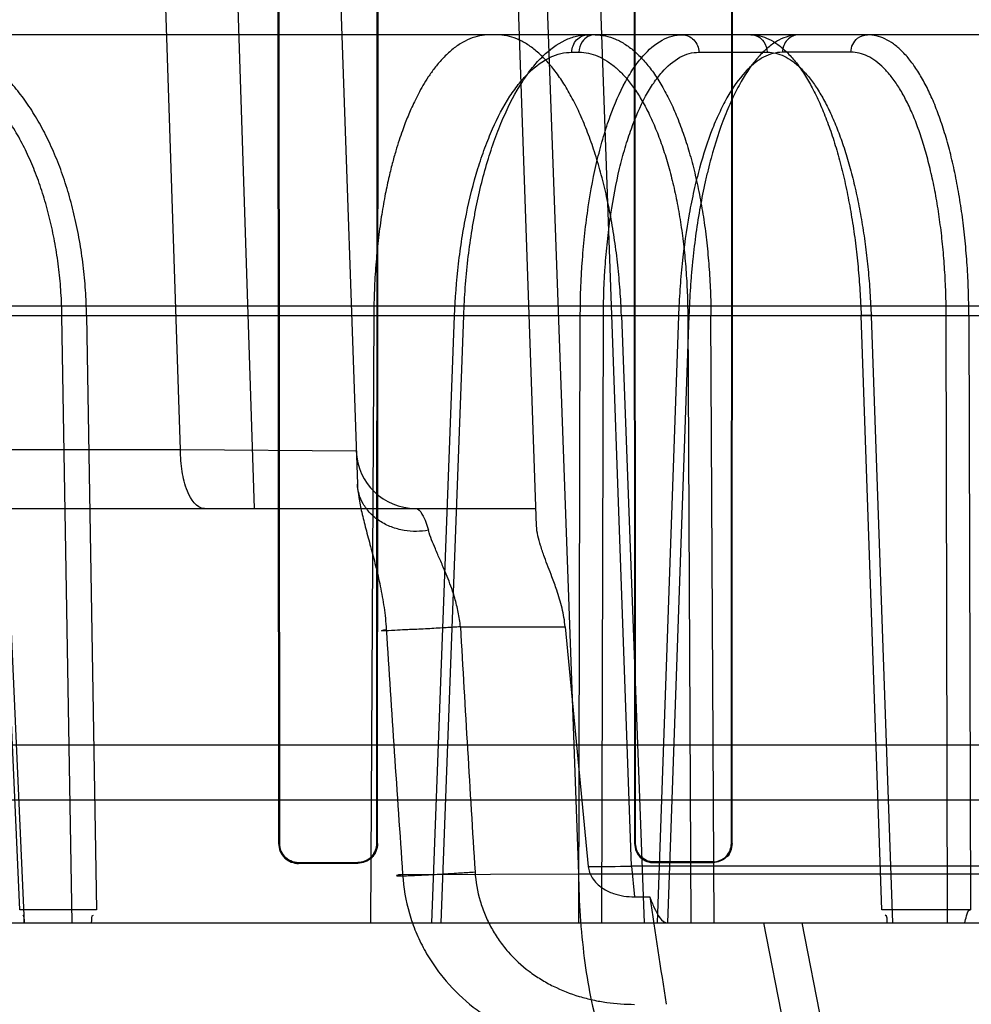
# Model space of a CAD drawing. Header units: millimetres. Extents: x 0 to 297, y 0 to 210.
# Tile 411 of 438: x 242.1808 to 242.2773, y 159.3557 to 159.4555. Entities that reach past the tile are written whole.
import ezdxf

# ---------------------------------------------------------------- set-up
doc = ezdxf.new("R2010")
doc.units = ezdxf.units.MM
doc.header["$LTSCALE"] = 16.335
doc.layers.get('0').update_dxf_attribs({"linetype": 'CONTINUOUS'})
for name, color, linetype in [('AXES_REF', 7, 'CONTINUOUS'), ('INTFCLR_1', 7, 'CONTINUOUS'), ('INTFCLR_144815', 7, 'CONTINUOUS'), ('INTFCLR_72935', 7, 'CONTINUOUS')]:
    doc.layers.add(name, color=color, linetype=linetype)

msp = doc.modelspace()

# ---------------------------------------------------------------- linework, layer by layer
at = {"color": 7, "linetype": 'Continuous'}
for radius in [5.8174969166, 5.817, 5.7797484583]:
    msp.add_circle((241.4979109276, 154.8339782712), radius, dxfattribs=at)
msp.add_arc((241.4979109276, 154.8339782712), 5.76, 278.2771290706, 261.7228709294, dxfattribs=at)
at = {"layer": 'AXES_REF', "color": 7, "linetype": 'Continuous'}
msp.add_arc((241.4979109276, 154.8339782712), 5.892, 113.0826660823, 66.91733391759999, dxfattribs=at)
at = {"layer": 'AXES_REF', "color": 9, "linetype": 'Continuous'}
msp.add_arc((241.4979109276, 154.8339782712), 5.3067073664, 94.4118118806, 85.5881881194, dxfattribs=at)
at = {"layer": 'INTFCLR_1', "color": 6, "linetype": 'Continuous'}
for p, q in [((242.2069728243, 159.486023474), (242.2070519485, 159.372023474)), ((242.2070560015, 159.486023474), (242.2071288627, 159.372023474)), ((242.2170060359, 159.372023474), (242.2170769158, 159.486023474)), ((242.2170808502, 159.372023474), (242.2171574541, 159.486023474)), ((242.2430596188, 159.486023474), (242.243132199, 159.372023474)), ((242.2431359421, 159.486023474), (242.2432035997, 159.372023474)), ((242.2529367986, 159.372023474), (242.253003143, 159.486023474)), ((242.2530068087, 159.372023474), (242.2530777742, 159.486023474)), ((242.2090786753, 159.37007811), (242.2150786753, 159.3700917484)), ((242.2090786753, 159.3700017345), (242.2150786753, 159.3700164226)), ((242.2450786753, 159.3701516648), (242.2510786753, 159.3701621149)), ((242.2510786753, 159.3700917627), (242.2450786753, 159.3700806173))]:
    msp.add_line(p, q, dxfattribs=at)
at = {"layer": 'INTFCLR_1', "color": 9, "linetype": 'Continuous'}
for p, q in [((242.2071288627, 159.372023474), (242.2070519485, 159.372023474)), ((242.2170808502, 159.372023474), (242.2170060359, 159.372023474)), ((242.2432035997, 159.372023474), (242.243132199, 159.372023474)), ((242.2530068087, 159.372023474), (242.2529367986, 159.372023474)), ((242.2090786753, 159.3700017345), (242.2090786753, 159.37007811)), ((242.2150786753, 159.3700917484), (242.2150786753, 159.3700164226)), ((242.2450786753, 159.3700806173), (242.2450786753, 159.3701516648)), ((242.2510786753, 159.3701621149), (242.2510786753, 159.3700917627))]:
    msp.add_line(p, q, dxfattribs=at)
at = {"layer": 'INTFCLR_1', "color": 6, "linetype": 'Continuous'}
for points, knots in [([(242.2070519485, 159.372023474), (242.207051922, 159.371489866), (242.2075048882, 159.3704106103), (242.2085792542, 159.3700004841), (242.2090786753, 159.3700017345)], [0, 0, 0, 0, 0.5165461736, 1, 1, 1, 1]), ([(242.2071288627, 159.372023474), (242.2071288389, 159.3715057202), (242.2075698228, 159.3704666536), (242.2086025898, 159.3700770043), (242.2090786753, 159.37007811)], [0, 0, 0, 0, 0.5209626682, 1, 1, 1, 1]), ([(242.2150786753, 159.3700917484), (242.2155999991, 159.370092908), (242.2166290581, 159.3705408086), (242.2170060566, 159.3715607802), (242.2170060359, 159.372023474)], [0, 0, 0, 0, 0.5297917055, 1, 1, 1, 1]), ([(242.2170808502, 159.372023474), (242.2170808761, 159.3714865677), (242.2166236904, 159.3704171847), (242.2155641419, 159.3700175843), (242.2150786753, 159.3700164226)], [0, 0, 0, 0, 0.5251563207, 1, 1, 1, 1]), ([(242.243132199, 159.372023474), (242.2431321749, 159.3714969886), (242.2435838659, 159.3704580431), (242.2446130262, 159.3700797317), (242.2450786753, 159.3700806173)], [0, 0, 0, 0, 0.5306588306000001, 1, 1, 1, 1]), ([(242.2432035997, 159.372023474), (242.2432035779, 159.371513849), (242.2436416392, 159.3705126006), (242.2446325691, 159.3701508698), (242.2450786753, 159.3701516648)], [0, 0, 0, 0, 0.5332301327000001, 1, 1, 1, 1]), ([(242.2510786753, 159.3701621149), (242.251571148, 159.3701629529), (242.2525617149, 159.3705822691), (242.2529368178, 159.371567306), (242.2529367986, 159.372023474)], [0, 0, 0, 0, 0.5191354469, 1, 1, 1, 1]), ([(242.2530068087, 159.372023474), (242.2530068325, 159.3714926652), (242.2525496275, 159.3704608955), (242.2515318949, 159.3700925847), (242.2510786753, 159.3700917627)], [0, 0, 0, 0, 0.5394238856, 1, 1, 1, 1])]:
    msp.add_open_spline(points, degree=3, knots=knots, dxfattribs=at)
at = {"layer": 'INTFCLR_144815', "color": 9, "linetype": 'Continuous'}
for p, q in [((242.1971064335, 159.411925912), (242.1829772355, 159.8370621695)), ((242.2046071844, 159.4059782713), (242.1907168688, 159.8370621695)), ((242.2000786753, 159.8370621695), (242.215046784, 159.4084455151)), ((242.2331942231, 159.4042235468), (242.2180786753, 159.8370621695)), ((242.2204870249, 159.8370621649), (242.2374427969, 159.3689564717)), ((242.2428053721, 159.3697227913), (242.226242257, 159.8370621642)), ((242.7961810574, 159.4539782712), (242.0877571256, 159.4539782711)), ((242.2367661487, 159.4522096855), (242.2374903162, 159.4522096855)), ((242.2496373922, 159.4522096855), (242.256572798, 159.4522096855)), ((242.2650498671, 159.4522096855), (242.2581100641, 159.4522096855)), ((242.8624730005, 159.4264903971), (242.0134455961, 159.4264903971)), ((242.0656271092, 159.4255483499), (242.8226504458, 159.4255483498)), ((242.1808270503, 159.3652872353), (242.1781318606, 159.4255483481)), ((242.1875911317, 159.4255483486), (242.1885919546, 159.3652872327)), ((242.2235126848, 159.3639782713), (242.2258159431, 159.4255483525)), ((242.2247279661, 159.4255191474), (242.225815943, 159.42554835)), ((242.2374763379, 159.3639782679), (242.2376302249, 159.4255483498)), ((242.2399772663, 159.4254855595), (242.2376302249, 159.42554835)), ((242.2486352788, 159.4255483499), (242.2464674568, 159.3639782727)), ((242.2474566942, 159.425534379), (242.2486352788, 159.4255483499)), ((242.2511975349, 159.3639782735), (242.2508683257, 159.4255483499)), ((242.2681926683, 159.3652872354), (242.26608833, 159.4255483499)), ((242.2770040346, 159.4255483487), (242.2771531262, 159.3652872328)), ((242.1785094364, 159.4254855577), (242.1812641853, 159.3639782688)), ((242.1861182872, 159.3639782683), (242.1851006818, 159.425485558)), ((242.2225851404, 159.363978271), (242.2248821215, 159.425485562)), ((242.2398195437, 159.3639782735), (242.2399772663, 159.4254855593)), ((242.2475795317, 159.4254855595), (242.2454179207, 159.3639782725)), ((242.2485168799, 159.4254855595), (242.2488415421, 159.3639782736)), ((242.267099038, 159.4254855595), (242.2692513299, 159.3639782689)), ((242.2748528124, 159.3639782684), (242.2747051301, 159.4254855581)), ((242.1971064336, 159.4119259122), (241.8859812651, 159.4119259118)), ((242.214930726, 159.4117688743), (242.1971064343, 159.4119258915)), ((241.8919810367, 159.405978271), (242.2331329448, 159.4059782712)), ((242.2254756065, 159.3939782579), (242.2360925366, 159.393978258)), ((242.6860240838, 159.3763970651), (242.1341332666, 159.3763970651)), ((242.5773516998, 159.3697232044), (242.2428055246, 159.3697204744)), ((242.2428056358, 159.3697228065), (242.24311226, 159.3666153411)), ((242.2196257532, 159.3688671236), (242.2374428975, 159.3689564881)), ((242.2374427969, 159.3689564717), (242.5827145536, 159.3689564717)), ((241.9389869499, 159.3639782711), (242.9098097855, 159.3639782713)), ((242.2587580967, 159.3510396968), (242.2562309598, 159.3639782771)), ((242.2600666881, 159.3639782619), (242.2626164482, 159.3510397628))]:
    msp.add_line(p, q, dxfattribs=at)
at = {"layer": 'INTFCLR_144815', "color": 6, "linetype": 'Continuous'}
for p, q in [((242.1875911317, 159.4255483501), (242.1851006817, 159.4254855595)), ((242.2166992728, 159.4255483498), (242.216365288, 159.3639782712)), ((242.2417952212, 159.4255483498), (242.2440856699, 159.3639782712)), ((242.2485168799, 159.4254855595), (242.2508683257, 159.4255483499)), ((242.2672223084, 159.4255318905), (242.26608833, 159.4255483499)), ((242.2770040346, 159.4255483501), (242.2747051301, 159.4254855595)), ((242.2360925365, 159.3939782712), (242.2384271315, 159.369688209)), ((242.7488016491, 159.3819782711), (242.1151926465, 159.3819782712)), ((242.2431122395, 159.3666156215), (242.2446710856, 159.3666206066)), ((242.1885919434, 159.365287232), (242.1808270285, 159.365287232)), ((242.2771531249, 159.365287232), (242.2681926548, 159.365287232))]:
    msp.add_line(p, q, dxfattribs=at)
at = {"layer": 'INTFCLR_144815', "color": 9, "linetype": 'Continuous'}
for centre, radius, start, end in [((242.2209270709, 159.4119782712), 0.006, 182.0000647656, 269.9999999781), ((246.2796554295, 159.652458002), 4.0699219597, 183.6451248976, 183.9955895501), ((247.3508910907, 159.6878426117), 5.1338328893, 183.2814458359, 183.5590916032), ((242.2369922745, 159.8272245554), 0.4575386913, 270.1796818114, 270.7280040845)]:
    msp.add_arc(centre, radius, start, end, dxfattribs=at)
at = {"layer": 'INTFCLR_144815', "color": 6, "linetype": 'Continuous'}
msp.add_ellipse((242.4100786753, 159.3459782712), major_axis=(-0.5319089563, 3.5044282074), ratio=0.0452664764, start_param=1.5580355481, end_param=1.5611447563, dxfattribs=at)
for points, knots in [([(242.1875911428, 159.4255483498), (242.1875763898, 159.4263963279), (242.1875044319, 159.4280914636), (242.187268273, 159.4306176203), (242.1869037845, 159.4331070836), (242.1864155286, 159.4355234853), (242.1858104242, 159.4378404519), (242.1850958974, 159.4400428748), (242.1842748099, 159.4421273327), (242.183350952, 159.4440838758), (242.1823339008, 159.4458925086), (242.1812326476, 159.4475399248), (242.1800550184, 159.4490177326), (242.178804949, 159.4503212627), (242.1774924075, 159.4514389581), (242.1761303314, 159.4523604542), (242.1747340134, 159.4530788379), (242.1733093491, 159.4535945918), (242.1718571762, 159.453907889), (242.1708746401, 159.4539782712), (242.1703835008, 159.4539782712)], [0, 0, 0, 0, 0.0700870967, 0.1401414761, 0.2095823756, 0.2779100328, 0.3437640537, 0.4073702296, 0.4691428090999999, 0.5287802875, 0.58603772, 0.6404614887, 0.6923643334, 0.7419982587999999, 0.7894845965, 0.8345647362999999, 0.8775999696, 0.9189218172, 0.9594124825, 1, 1, 1, 1]), ([(242.228433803, 159.4539782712), (242.228097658, 159.4539782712), (242.2274151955, 159.4539080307), (242.2264100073, 159.4535950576), (242.2254250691, 159.4530786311), (242.2244799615, 159.452373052), (242.2236181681, 159.4515322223), (242.222867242, 159.4506315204), (242.2222304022, 159.4497331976), (242.2216880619, 159.4488595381), (242.2212226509, 159.4480204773), (242.2208215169, 159.447223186), (242.2204745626, 159.4464718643), (242.220169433, 159.4457588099), (242.2198783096, 159.4450292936), (242.2195776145, 159.4442190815), (242.2192539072, 159.4432713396), (242.2189089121, 159.4421606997), (242.2185470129, 159.440860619), (242.2181725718, 159.439329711), (242.2177955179, 159.4375269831), (242.2174358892, 159.4354346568), (242.2171263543, 159.4331123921), (242.2168908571, 159.4306392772), (242.216742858, 159.4281076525), (242.2167039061, 159.4264011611), (242.2166992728, 159.4255483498)], [0, 0, 0, 0, 0.0306294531, 0.0620101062, 0.09538140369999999, 0.1314721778, 0.169100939, 0.2048351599, 0.2381866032, 0.2693600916, 0.2984882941, 0.325587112, 0.3506676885, 0.3738839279, 0.3962513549, 0.4222322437, 0.4526222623, 0.4874964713, 0.5281890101, 0.5755701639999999, 0.6310790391, 0.6959738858, 0.7689735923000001, 0.844502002, 0.9222908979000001, 1, 1, 1, 1]), ([(242.2417952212, 159.4255483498), (242.2417636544, 159.4263971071), (242.2416711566, 159.428093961), (242.2414436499, 159.430624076), (242.2411282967, 159.4331126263), (242.2407299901, 159.4355224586), (242.2402550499, 159.4378284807), (242.2397074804, 159.44002271), (242.2390889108, 159.4421019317), (242.2384024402, 159.4440547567), (242.2376553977, 159.4458606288), (242.2368544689, 159.4475062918), (242.2360053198, 159.4489831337), (242.2351107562, 159.4502866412), (242.2341774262, 159.4514062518), (242.2332133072, 159.4523325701), (242.2322264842, 159.4530593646), (242.2312199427, 159.453584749), (242.2301957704, 159.4539053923), (242.2294999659, 159.4539782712), (242.2291579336, 159.4539782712)], [0, 0, 0, 0, 0.0767548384, 0.1535349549, 0.2295210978, 0.3033898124, 0.3742104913, 0.4422318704, 0.5077000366, 0.5701767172, 0.6292117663, 0.6842115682, 0.7354587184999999, 0.7830224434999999, 0.8269051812, 0.8669571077, 0.9035587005, 0.9372944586, 0.9690907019, 1, 1, 1, 1]), ([(242.2391344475, 159.4539782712), (242.2394807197, 159.4539782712), (242.2401887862, 159.4539028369), (242.2412312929, 159.453565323), (242.2422510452, 159.4530079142), (242.2432359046, 159.4522413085), (242.2441795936, 159.4512765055), (242.2450789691, 159.4501219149), (242.2459318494, 159.4487827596), (242.2467331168, 159.447267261), (242.2474754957, 159.4455897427), (242.2481539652, 159.4437635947), (242.2487649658, 159.4418009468), (242.2493055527, 159.4397115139), (242.2497709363, 159.4375134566), (242.2501567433, 159.4352297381), (242.25046123, 159.432878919), (242.2506838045, 159.4304779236), (242.2508248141, 159.4280280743), (242.2508631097, 159.4263806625), (242.2508683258, 159.4255483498)], [0, 0, 0, 0, 0.0315611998, 0.0643441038, 0.0992563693, 0.1369443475, 0.1776898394, 0.221957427, 0.2701061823, 0.3222178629, 0.3780613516, 0.4371902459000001, 0.4996835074, 0.5653349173, 0.6338330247, 0.704405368, 0.7763792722, 0.8498398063, 0.9241368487, 1, 1, 1, 1]), ([(242.2548926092, 159.4539782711), (242.2552004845, 159.4539782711), (242.2558366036, 159.4539010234), (242.2567730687, 159.4535594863), (242.2576960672, 159.4529957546), (242.2585925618, 159.4522213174), (242.259456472, 159.4512493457), (242.2602853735, 159.4500890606), (242.2610778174, 159.4487446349), (242.2618295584, 159.4472232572), (242.2625328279, 159.4455418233), (242.2631832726, 159.4437143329), (242.2637774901, 159.441752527), (242.2643131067, 159.439664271), (242.2647849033, 159.4374695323), (242.2651890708, 159.4351909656), (242.2655229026, 159.4328530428), (242.2657863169, 159.4304643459), (242.2659795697, 159.4280252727), (242.2660600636, 159.4263803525), (242.26608833, 159.4255483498)], [0, 0, 0, 0, 0.0285285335, 0.0587379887, 0.09169627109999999, 0.128193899, 0.168121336, 0.2119204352, 0.2601251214, 0.3125755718, 0.3690460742, 0.4289151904, 0.4922453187, 0.5589234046, 0.6286260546, 0.7002119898, 0.7733138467, 0.8474223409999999, 0.9228599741, 1, 1, 1, 1]), ([(242.2770040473, 159.4255483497), (242.2770011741, 159.4263957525), (242.2769696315, 159.4280865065), (242.2768445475, 159.4306049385), (242.2766423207, 159.4330794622), (242.2763655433, 159.4354802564), (242.2760174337, 159.437785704), (242.2756013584, 159.439983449), (242.2751194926, 159.4420660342), (242.2745745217, 159.4440214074), (242.2739718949, 159.4458302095), (242.2733169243, 159.4474789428), (242.272614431, 159.4489592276), (242.2718668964, 159.4502662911), (242.2710790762, 159.4513904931), (242.2702580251, 159.4523211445), (242.2694095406, 159.4530527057), (242.2685377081, 159.4535816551), (242.267642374, 159.4539050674), (242.2670302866, 159.4539782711), (242.266730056, 159.4539782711)], [0, 0, 0, 0, 0.0791848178, 0.1579882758, 0.235584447, 0.3111426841, 0.3837692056, 0.4534084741, 0.5201040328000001, 0.5834554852, 0.6430198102, 0.6981752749, 0.7491303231, 0.7960039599, 0.838713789, 0.8771903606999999, 0.9116808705, 0.9430134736, 0.9719453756, 1, 1, 1, 1]), ([(242.2360925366, 159.393978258), (242.2360397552, 159.3946180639), (242.2358210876, 159.3958781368), (242.2353078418, 159.3975512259), (242.2348019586, 159.3989261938), (242.2343741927, 159.4000412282), (242.2339734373, 159.4010987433), (242.2335016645, 159.4024687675), (242.233218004, 159.4035425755), (242.2331942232, 159.4042235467)], [0, 0, 0, 0, 0.1803525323, 0.3575330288, 0.4911048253, 0.5918782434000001, 0.6931069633, 0.8085767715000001, 1, 1, 1, 1]), ([(242.2384271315, 159.369688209), (242.2384733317, 159.3692862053), (242.2387989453, 159.368412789), (242.2397750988, 159.3674866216), (242.2412481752, 159.3667832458), (242.2423934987, 159.3666133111), (242.2431122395, 159.3666156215)], [0, 0, 0, 0, 0.1998250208, 0.4423863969, 0.6450680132, 1, 1, 1, 1]), ([(242.2446710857, 159.3666206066), (242.2448022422, 159.3662446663), (242.2451934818, 159.3653180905), (242.2458310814, 159.3639778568), (242.246524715, 159.3639782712)], [0, 0, 0, 0, 0.3646855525, 1, 1, 1, 1]), ([(242.2765950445, 159.3639782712), (242.2766463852, 159.3642130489), (242.2767695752, 159.3646007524), (242.276913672, 159.3652872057), (242.2771531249, 159.365287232)], [0, 0, 0, 0, 0.5009095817, 1, 1, 1, 1])]:
    msp.add_open_spline(points, degree=3, knots=knots, dxfattribs=at)
at = {"layer": 'INTFCLR_144815', "color": 9, "linetype": 'Continuous'}
for points, knots in [([(242.2258159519, 159.4255483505), (242.2258843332, 159.427424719), (242.2260918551, 159.4302134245), (242.2265275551, 159.4334295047), (242.2268279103, 159.435217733), (242.2273111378, 159.4377535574), (242.2280112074, 159.4405895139), (242.2289135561, 159.4432914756), (242.2294627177, 159.4447173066), (242.230264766, 159.4466158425), (242.2311807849, 159.4483871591), (242.2322534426, 159.4499637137), (242.2329288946, 159.4508543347), (242.2340844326, 159.4521458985), (242.2355931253, 159.4532940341), (242.2372171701, 159.4538815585), (242.238019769, 159.4539782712), (242.2384102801, 159.4539782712)], [0, 0, 0, 0, 0.1698661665, 0.2526470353, 0.2935523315, 0.333894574, 0.4861936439, 0.5572999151, 0.5914919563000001, 0.6243894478, 0.7437930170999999, 0.7708828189, 0.7968582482, 0.8448417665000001, 0.9276485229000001, 0.9646707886, 1, 1, 1, 1]), ([(242.2367661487, 159.4522096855), (242.2367732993, 159.452658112), (242.2370953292, 159.4535644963), (242.2379893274, 159.4539782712), (242.2384102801, 159.4539782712)], [0, 0, 0, 0, 0.5158325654, 1, 1, 1, 1]), ([(242.2391344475, 159.4539782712), (242.2388844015, 159.4539782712), (242.2383673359, 159.45384353), (242.2376960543, 159.453229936), (242.2374962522, 159.4525819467), (242.2374903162, 159.4522096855)], [0, 0, 0, 0, 0.2837306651, 0.577536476, 1, 1, 1, 1]), ([(242.2376302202, 159.4255483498), (242.2376367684, 159.4274220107), (242.2377398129, 159.4302072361), (242.2380331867, 159.4334276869), (242.2382477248, 159.4352168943), (242.2386015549, 159.4377465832), (242.2391369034, 159.4405778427), (242.2398597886, 159.4432880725), (242.2403053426, 159.4447157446), (242.2409568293, 159.4466037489), (242.2417127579, 159.4483724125), (242.2426232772, 159.4499614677), (242.2431931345, 159.4508490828), (242.2441643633, 159.4521244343), (242.2454616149, 159.4532824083), (242.2469000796, 159.4538809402), (242.2476122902, 159.4539782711), (242.2479572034, 159.4539782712)], [0, 0, 0, 0, 0.1750157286, 0.2600612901, 0.302010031, 0.3433244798, 0.4986593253, 0.5707200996, 0.6052293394, 0.6383271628, 0.7573161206, 0.7839666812, 0.8093592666, 0.8557594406, 0.9337808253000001, 0.9677823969, 1, 1, 1, 1]), ([(242.2479572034, 159.4539782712), (242.2483858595, 159.4539782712), (242.2492922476, 159.4535737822), (242.2496300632, 159.4526594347), (242.2496373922, 159.4522096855)], [0, 0, 0, 0, 0.4879603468, 1, 1, 1, 1]), ([(242.2597902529, 159.4539782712), (242.2590902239, 159.4539782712), (242.2579815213, 159.4536505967), (242.256701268, 159.4527699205), (242.2553215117, 159.4514373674), (242.2541161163, 159.4496589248), (242.253193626, 159.447873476), (242.2526619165, 159.4466918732), (242.2518372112, 159.4446808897), (242.2511512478, 159.4425350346), (242.250568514, 159.4402889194), (242.2501835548, 159.4386520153), (242.2495774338, 159.4356354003), (242.2491464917, 159.4325347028), (242.2488867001, 159.4298059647), (242.2487406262, 159.4279201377), (242.2486678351, 159.4264988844), (242.2486352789, 159.4255483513)], [0, 0, 0, 0, 0.0649672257, 0.1020577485, 0.14393236, 0.2421892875, 0.2996041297, 0.3304543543, 0.3623983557, 0.5013026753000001, 0.538979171, 0.577769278, 0.6573433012, 0.8244673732, 0.867959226, 0.9117326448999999, 1, 1, 1, 1]), ([(242.2548926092, 159.4539782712), (242.2551478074, 159.4539782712), (242.2556732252, 159.4538449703), (242.2563596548, 159.4532345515), (242.2565667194, 159.452582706), (242.256572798, 159.4522096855)], [0, 0, 0, 0, 0.2866264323, 0.580985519, 1, 1, 1, 1]), ([(242.2597902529, 159.4539782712), (242.2593615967, 159.4539782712), (242.2584552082, 159.4535737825), (242.2581173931, 159.4526594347), (242.2581100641, 159.4522096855)], [0, 0, 0, 0, 0.4879604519, 1, 1, 1, 1]), ([(242.2650498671, 159.4522096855), (242.2650542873, 159.4524809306), (242.2651803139, 159.4530228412), (242.2657408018, 159.4537470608), (242.2663767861, 159.4539782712), (242.2667300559, 159.4539782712)], [0, 0, 0, 0, 0.3048584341, 0.6030048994, 1, 1, 1, 1]), ([(242.1851006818, 159.4254855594), (242.1850876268, 159.4262749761), (242.1850227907, 159.4278473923), (242.1848083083, 159.4301854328), (242.1844780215, 159.4324807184), (242.1840350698, 159.4347162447), (242.1834822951, 159.4368754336), (242.1828235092, 159.438942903), (242.1820636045, 159.440904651), (242.1812074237, 159.4427471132), (242.1802613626, 159.4444575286), (242.1792313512, 159.4460232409), (242.1781252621, 159.4474335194), (242.1769499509, 159.4486782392), (242.1757133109, 159.4497488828), (242.1744232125, 159.4506370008), (242.173089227, 159.451335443), (242.171721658, 159.4518390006), (242.1703307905, 159.4521423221), (242.1693929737, 159.4522096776), (242.168927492, 159.4522096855)], [0, 0, 0, 0, 0.0693995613, 0.1382659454, 0.2062928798, 0.2731414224, 0.3384939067, 0.402103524, 0.4637640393, 0.5232945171, 0.5805528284, 0.6354224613, 0.6878573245, 0.7378968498, 0.7856711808, 0.8313716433, 0.8752629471, 0.9176865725, 0.9590839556, 1, 1, 1, 1]), ([(242.2248821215, 159.4254855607), (242.2249480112, 159.4272494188), (242.2251456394, 159.4298708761), (242.2255586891, 159.4328938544), (242.2258429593, 159.4345747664), (242.2263000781, 159.4369585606), (242.2269613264, 159.4396245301), (242.2278134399, 159.4421641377), (242.228331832, 159.443504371), (242.2290887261, 159.4452892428), (242.2299530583, 159.4469542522), (242.2309644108, 159.4484359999), (242.2316012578, 159.4492732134), (242.2326907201, 159.4504876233), (242.2341126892, 159.4515664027), (242.2356423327, 159.4521190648), (242.2363983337, 159.4522096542), (242.2367661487, 159.4522096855)], [0, 0, 0, 0, 0.1697675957, 0.2525054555, 0.2933923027, 0.3337174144, 0.4859627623, 0.5570545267, 0.5912429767, 0.6241394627, 0.7435587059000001, 0.7706573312, 0.7966438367, 0.8446559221, 0.9275497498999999, 0.9646232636, 1, 1, 1, 1]), ([(242.2374903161, 159.4522096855), (242.2378139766, 159.4522096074), (242.2384728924, 159.4521407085), (242.2394414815, 159.4518305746), (242.2403878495, 159.4513207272), (242.2413062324, 159.450617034), (242.2421910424, 159.4497256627), (242.2430371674, 159.4486537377), (242.2438398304, 159.4474089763), (242.2445937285, 159.4459995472), (242.245294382, 159.4444351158), (242.2459363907, 159.4427264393), (242.246515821, 159.4408857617), (242.247028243, 159.438925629), (242.2474703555, 159.436859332), (242.2478386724, 159.4347013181), (242.2481305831, 159.4324677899), (242.2483442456, 159.4301758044), (242.2484777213, 159.4278420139), (242.2485127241, 159.4262735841), (242.2485168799, 159.4254855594)], [0, 0, 0, 0, 0.0313772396, 0.06368445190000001, 0.09799733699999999, 0.1350731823, 0.1754485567, 0.2194464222, 0.2672281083, 0.3188505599, 0.3742559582, 0.4332890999, 0.4957064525, 0.5612499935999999, 0.6296278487, 0.7004938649, 0.7734260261, 0.847946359, 0.9236039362, 1, 1, 1, 1]), ([(242.2399772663, 159.4254855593), (242.2399817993, 159.4272467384), (242.2400759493, 159.4298647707), (242.2403484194, 159.4328920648), (242.2405479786, 159.4345739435), (242.2408775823, 159.4369517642), (242.2413774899, 159.4396130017), (242.2420530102, 159.442160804), (242.242469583, 159.4435028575), (242.2430787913, 159.4452773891), (242.2437860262, 159.4469399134), (242.2446386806, 159.4484338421), (242.2451723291, 159.4492681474), (242.2460819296, 159.4504665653), (242.2472972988, 159.4515552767), (242.2486460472, 159.4521183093), (242.2493139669, 159.4522096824), (242.2496373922, 159.4522096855)], [0, 0, 0, 0, 0.1751199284, 0.2602092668, 0.3021790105, 0.343512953, 0.4989085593, 0.5709858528, 0.6055004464, 0.6386024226, 0.7575788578, 0.7842206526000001, 0.8096020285, 0.85597166, 0.9338968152, 0.9678408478, 1, 1, 1, 1]), ([(242.2581100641, 159.4522096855), (242.2574506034, 159.4522096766), (242.2564062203, 159.4519018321), (242.2551995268, 159.4510738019), (242.2538987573, 159.4498216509), (242.252761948, 159.4481497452), (242.2518913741, 159.4464712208), (242.2513895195, 159.4453604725), (242.2506110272, 159.4434703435), (242.2499630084, 159.4414532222), (242.2494122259, 159.4393417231), (242.2490483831, 159.4378030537), (242.2484754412, 159.4349674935), (242.2480668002, 159.4320528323), (242.2478197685, 159.4294877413), (242.2476806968, 159.4277150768), (242.2476109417, 159.4263790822), (242.2475795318, 159.4254855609)], [0, 0, 0, 0, 0.0650686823, 0.1022080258, 0.1441196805, 0.2424222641, 0.2998488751, 0.3307010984, 0.3626439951, 0.5015281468, 0.5391941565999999, 0.5779715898, 0.6575154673, 0.8245631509, 0.8680322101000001, 0.9117822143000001, 1, 1, 1, 1]), ([(242.256572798, 159.4522096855), (242.2568590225, 159.4522096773), (242.2574479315, 159.452138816), (242.2583128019, 159.4518263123), (242.2591619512, 159.4513138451), (242.2599909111, 159.4506093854), (242.2607956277, 159.4497185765), (242.2615718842, 159.4486477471), (242.2623155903, 159.44740404), (242.2630217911, 159.4459955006), (242.2636860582, 159.4444318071), (242.264303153, 159.4427238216), (242.2648692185, 159.4408837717), (242.2653799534, 159.438924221), (242.2658320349, 159.4368584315), (242.2662219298, 159.4347008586), (242.266546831, 159.4324677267), (242.2668045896, 159.4301761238), (242.2669929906, 159.4278426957), (242.2670714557, 159.4262738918), (242.267099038, 159.4254855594)], [0, 0, 0, 0, 0.0282206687, 0.05786111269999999, 0.0900247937, 0.1254857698, 0.1647483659, 0.2081088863, 0.2556856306, 0.3074706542, 0.3633432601, 0.4230987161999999, 0.4864471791, 0.5530904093, 0.6227007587, 0.6948965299, 0.7692192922, 0.845156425, 0.9222258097, 1, 1, 1, 1]), ([(242.2747051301, 159.4254855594), (242.2747032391, 159.426274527), (242.2746758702, 159.4278446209), (242.2745632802, 159.4301807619), (242.274379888, 159.4324740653), (242.2741275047, 159.4347074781), (242.2738077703, 159.4368644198), (242.2734229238, 159.4389295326), (242.2729759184, 159.4408887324), (242.2724696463, 159.442728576), (242.2719080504, 159.4444362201), (242.2712946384, 159.445999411), (242.2706342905, 159.4474074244), (242.2699309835, 159.4486507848), (242.2691892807, 159.4497215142), (242.268413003, 159.4506122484), (242.267606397, 159.4513163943), (242.266773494, 159.451828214), (242.2659186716, 159.4521397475), (242.2653346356, 159.4522096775), (242.2650498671, 159.4522096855)], [0, 0, 0, 0, 0.07841376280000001, 0.1560430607, 0.2324168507, 0.3070273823, 0.3793873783, 0.4490860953, 0.5157560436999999, 0.5790525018, 0.63867212, 0.6943351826, 0.745847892, 0.7931114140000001, 0.8361472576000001, 0.8750885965, 0.9102469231, 0.942168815, 0.9716975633, 1, 1, 1, 1]), ([(242.199544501, 159.4059782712), (242.198730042, 159.4059782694), (242.1977005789, 159.4076745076), (242.1972356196, 159.4097308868), (242.197109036, 159.4111921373), (242.1971064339, 159.4119259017)], [0, 0, 0, 0, 0.3629761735, 0.6729845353, 1, 1, 1, 1]), ([(242.215046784, 159.4084455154), (242.2150625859, 159.4079930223), (242.2151726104, 159.4070319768), (242.2154784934, 159.4055259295), (242.2158985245, 159.4038684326), (242.2163886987, 159.4020686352), (242.2169025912, 159.4001331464), (242.2172964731, 159.3984387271), (242.2175682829, 159.3970260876), (242.2177425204, 159.3959382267), (242.2178797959, 159.3948301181), (242.2179432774, 159.3940832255), (242.2179670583, 159.3937065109)], [0, 0, 0, 0, 0.09023546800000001, 0.1922263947, 0.3061578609, 0.4309363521, 0.5639980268, 0.705244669, 0.7775158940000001, 0.8506600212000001, 0.9247724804, 1, 1, 1, 1]), ([(242.222229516, 159.4037627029), (242.2218379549, 159.403692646), (242.2210129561, 159.4036154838), (242.2197448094, 159.4037150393), (242.2184743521, 159.4040581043), (242.2173003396, 159.4046474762), (242.2163180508, 159.405452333), (242.2153976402, 159.4066612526), (242.2150709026, 159.4077548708), (242.215046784, 159.4084455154)], [0, 0, 0, 0, 0.1237434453, 0.2563867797, 0.3936995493, 0.5305300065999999, 0.6620614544, 0.7850191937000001, 1, 1, 1, 1]), ([(242.2209270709, 159.4059782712), (242.2212161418, 159.4059782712), (242.2218436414, 159.405100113), (242.2220622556, 159.40432904), (242.222229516, 159.4037627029)], [0, 0, 0, 0, 0.3286424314, 1, 1, 1, 1]), ([(242.2254756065, 159.3939782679), (242.2254560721, 159.3942298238), (242.2253664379, 159.3949739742), (242.2251215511, 159.3961907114), (242.2246378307, 159.3978101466), (242.2240451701, 159.3993284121), (242.2234332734, 159.4007406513), (242.2228219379, 159.402120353), (242.222430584, 159.4031215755), (242.222229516, 159.4037627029)], [0, 0, 0, 0, 0.073133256, 0.2170778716, 0.3591378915, 0.5624993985, 0.6890548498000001, 0.8052441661, 1, 1, 1, 1]), ([(242.2254756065, 159.3939782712), (242.2249971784, 159.3939470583), (242.223955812, 159.3938817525), (242.222384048, 159.3937940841), (242.2205977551, 159.3936941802), (242.2194733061, 159.3936781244), (242.2169082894, 159.393490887), (242.2178212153, 159.3936910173), (242.2179670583, 159.3937065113)], [0, 0, 0, 0, 0.1714574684, 0.3704631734, 0.5767939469, 0.7592854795, 0.9475506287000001, 1, 1, 1, 1]), ([(242.2196257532, 159.368867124), (242.2194352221, 159.3688467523), (242.2192660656, 159.3688754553), (242.2189403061, 159.3687467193), (242.2193050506, 159.3687499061), (242.219568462, 159.368743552), (242.2202625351, 159.3687662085), (242.2210652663, 159.3687973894), (242.2222860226, 159.368855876), (242.2237743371, 159.3689378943), (242.2254192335, 159.3690394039), (242.2264732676, 159.3691105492), (242.226959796, 159.3691449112)], [0, 0, 0, 0, 0.066709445, 0.0743957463, 0.09193349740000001, 0.1370955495, 0.210688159, 0.309419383, 0.4268155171, 0.6321098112, 0.8301983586, 1, 1, 1, 1]), ([(242.2196257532, 159.368867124), (242.2197072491, 159.3675400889), (242.2200524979, 159.3655546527), (242.2209317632, 159.3630488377), (242.2217844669, 159.3612653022), (242.2228140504, 159.359596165), (242.2243862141, 159.3575610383), (242.2262437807, 159.3557925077), (242.2282981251, 159.3543385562), (242.2304269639, 159.3531091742), (242.2326813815, 159.3521772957), (242.234993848, 159.351540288), (242.2373059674, 159.3510960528), (242.2390650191, 159.3509652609), (242.24023132, 159.3509672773)], [0, 0, 0, 0, 0.1325824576, 0.198822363, 0.2644620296, 0.3293103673, 0.3940143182, 0.520541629, 0.583104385, 0.6447063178, 0.7653968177, 0.8249939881, 0.8836952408, 1, 1, 1, 1]), ([(242.226959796, 159.3691449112), (242.2270217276, 159.368149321), (242.2272839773, 159.3666593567), (242.2279514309, 159.3647800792), (242.2286008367, 159.3634420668), (242.2293865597, 159.3621896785), (242.2305924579, 159.3606593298), (242.2320247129, 159.3593324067), (242.2336146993, 159.3582452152), (242.2352845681, 159.3573189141), (242.2370646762, 159.3566225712), (242.238900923, 159.35614768), (242.2407648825, 159.3558137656), (242.2421850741, 159.3557190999), (242.243130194, 159.3557191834)], [0, 0, 0, 0, 0.1289395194, 0.1934310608, 0.2574237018, 0.3207726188, 0.3841601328, 0.5088907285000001, 0.5711162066, 0.6328485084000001, 0.7554160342, 0.8168122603, 0.8778330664, 1, 1, 1, 1]), ([(242.2374428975, 159.3689564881), (242.2374792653, 159.3661004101), (242.2378408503, 159.3606072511), (242.2389651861, 159.3545848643), (242.2400162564, 159.3515231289), (242.2402313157, 159.3509706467)], [0, 0, 0, 0, 0.4689811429, 0.9026569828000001, 1, 1, 1, 1])]:
    msp.add_open_spline(points, degree=3, knots=knots, dxfattribs=at)
at = {"layer": 'INTFCLR_144815', "color": 6, "linetype": 'Continuous'}
for points in [[(242.1812839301, 159.3639782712), (242.1812399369, 159.3642346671), (242.1813828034, 159.3647418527), (242.1811226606, 159.3647418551)], [(242.1881000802, 159.3639782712), (242.1881522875, 159.3642459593), (242.1880157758, 159.3647744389), (242.1882885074, 159.3647744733)], [(242.2687294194, 159.3639782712), (242.2686768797, 159.3642353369), (242.2688006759, 159.3647418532), (242.268538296, 159.3647418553)]]:
    msp.add_open_spline(points, degree=3, dxfattribs=at)
at = {"layer": 'INTFCLR_72935', "color": 6, "linetype": 'Continuous'}
for p, q in [((242.2069728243, 159.486023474), (242.2070519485, 159.372023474)), ((242.2071288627, 159.372023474), (242.2070560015, 159.486023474)), ((242.2170769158, 159.486023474), (242.2170060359, 159.372023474)), ((242.2170808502, 159.372023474), (242.2171574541, 159.486023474)), ((242.2430596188, 159.486023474), (242.243132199, 159.372023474)), ((242.2432035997, 159.372023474), (242.2431359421, 159.486023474)), ((242.253003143, 159.486023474), (242.2529367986, 159.372023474)), ((242.2530068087, 159.372023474), (242.2530777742, 159.486023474)), ((242.2150786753, 159.3700917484), (242.2090786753, 159.37007811)), ((242.2090786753, 159.3700017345), (242.2150786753, 159.3700164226)), ((242.2510786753, 159.3701621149), (242.2450786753, 159.3701516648)), ((242.2450786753, 159.3700806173), (242.2510786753, 159.3700917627))]:
    msp.add_line(p, q, dxfattribs=at)
at = {"layer": 'INTFCLR_72935', "color": 9, "linetype": 'Continuous'}
for p, q in [((242.2070519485, 159.372023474), (242.2071288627, 159.372023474)), ((242.2170060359, 159.372023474), (242.2170808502, 159.372023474)), ((242.243132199, 159.372023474), (242.2432035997, 159.372023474)), ((242.2529367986, 159.372023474), (242.2530068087, 159.372023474)), ((242.2090786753, 159.37007811), (242.2090786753, 159.3700017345)), ((242.2150786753, 159.3700164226), (242.2150786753, 159.3700917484)), ((242.2450786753, 159.3701516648), (242.2450786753, 159.3700806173)), ((242.2510786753, 159.3700917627), (242.2510786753, 159.3701621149))]:
    msp.add_line(p, q, dxfattribs=at)
at = {"layer": 'INTFCLR_72935', "color": 6, "linetype": 'Continuous'}
for points, knots in [([(242.2070519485, 159.372023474), (242.2070519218, 159.3714855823), (242.2075100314, 159.3704056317), (242.2085835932, 159.370000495), (242.2090786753, 159.3700017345)], [0, 0, 0, 0, 0.5207207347, 1, 1, 1, 1]), ([(242.2090786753, 159.37007811), (242.2085424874, 159.3700768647), (242.2074995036, 159.3705378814), (242.2071288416, 159.371566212), (242.2071288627, 159.372023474)], [0, 0, 0, 0, 0.5397238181, 1, 1, 1, 1]), ([(242.2170808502, 159.372023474), (242.2170808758, 159.3714923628), (242.2166306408, 159.3704239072), (242.215570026, 159.3700175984), (242.2150786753, 159.3700164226)], [0, 0, 0, 0, 0.5194428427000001, 1, 1, 1, 1]), ([(242.2170060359, 159.372023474), (242.2170060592, 159.3715024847), (242.2165608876, 159.3704724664), (242.2155417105, 159.3700927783), (242.2150786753, 159.3700917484)], [0, 0, 0, 0, 0.5294469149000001, 1, 1, 1, 1]), ([(242.243132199, 159.372023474), (242.2431321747, 159.3714923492), (242.2435895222, 159.3704526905), (242.2446177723, 159.3700797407), (242.2450786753, 159.3700806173)], [0, 0, 0, 0, 0.5353926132, 1, 1, 1, 1]), ([(242.2450786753, 159.3701516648), (242.2445750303, 159.3701507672), (242.2435739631, 159.3705798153), (242.2432035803, 159.3715712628), (242.2432035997, 159.372023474)], [0, 0, 0, 0, 0.5269049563, 1, 1, 1, 1]), ([(242.2530068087, 159.372023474), (242.2530068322, 159.3714993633), (242.2525577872, 159.370468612), (242.25153876, 159.3700925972), (242.2510786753, 159.3700917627)], [0, 0, 0, 0, 0.5325267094, 1, 1, 1, 1])]:
    msp.add_open_spline(points, degree=3, knots=knots, dxfattribs=at)
msp.add_open_spline([(242.2529367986, 159.372023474), (242.2529368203, 159.3715095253), (242.2528121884, 159.3706209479), (242.2522982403, 159.3706200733)], degree=3, dxfattribs=at)

doc.saveas('drawing.dxf')
